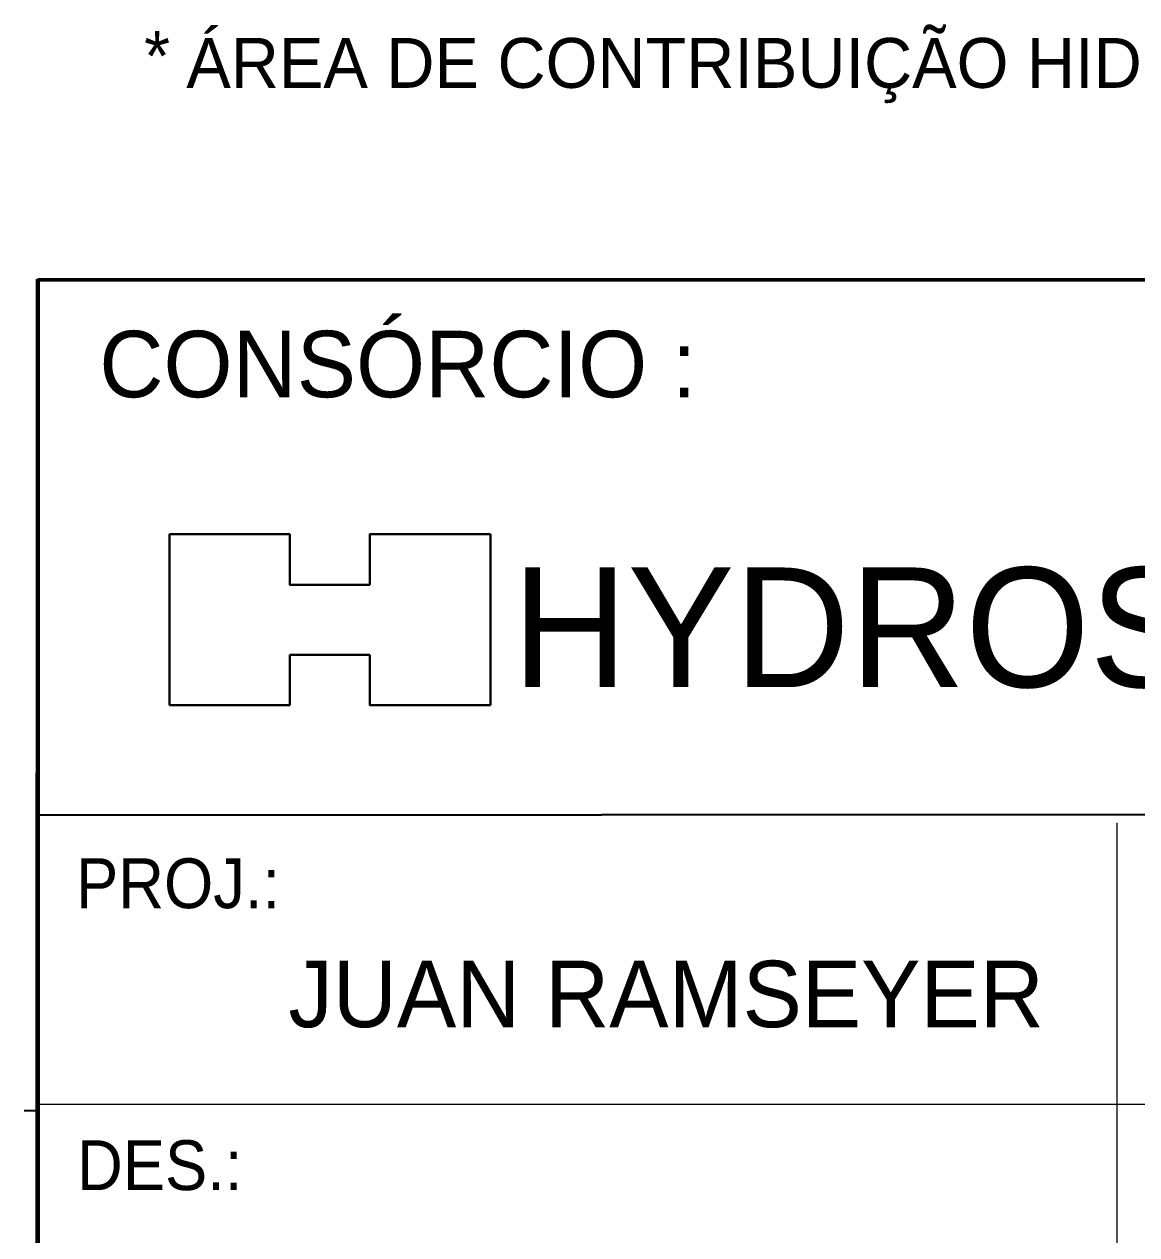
# Model space of a CAD drawing. Extents: x 553962 to 842807, y 8883888 to 9032388.
# Drawn here: x 796450 to 804821, y 8894207 to 8903311 of the extents above; entities that cross this region are included whole.
import ezdxf
from ezdxf.enums import TextEntityAlignment as Align

# ---------------------------------------------------------------- set-up
doc = ezdxf.new("R2010")
doc.units = 0
doc.header["$LTSCALE"] = 150
doc.layers.add('4', color=7, linetype='Continuous', lineweight=25)
doc.layers.add('5', color=7, linetype='Continuous', lineweight=25)

msp = doc.modelspace()

# ---------------------------------------------------------------- linework, layer by layer
at = {"layer": '4', "lineweight": 40}
for p, q in [((796549.8, 8901392.8), (796547.3, 8886392.8)), ((796549.8, 8901392.8), (840297.3, 8901390.3)), ((797542.3, 8899475.3), (797542.3, 8898190.3)), ((799957.3, 8899475.3), (799957.3, 8898190.3)), ((798447.3, 8898567.8), (799049.8, 8898567.8)), ((796552.3, 8897362.8), (840302.3, 8897390.3)), ((796547.3, 8897305.3), (796547.3, 8886502.8))]:
    msp.add_line(p, q, dxfattribs=at)
at = {"layer": '4', "lineweight": 53}
for p, q in [((796547.3, 8886392.8), (796549.8, 8901392.8)), ((796557.3, 8901387.8), (840307.3, 8901387.8)), ((796557.3, 8886387.8), (796557.3, 8901387.8)), ((796547.3, 8886502.8), (796547.3, 8897305.3))]:
    msp.add_line(p, q, dxfattribs=at)
at = {"layer": '4'}
msp.add_line((804672.3, 8886502.8), (804672.3, 8897305.3), dxfattribs=at)
at = {"layer": '4', "lineweight": 13}
msp.add_line((796544.8, 8895190.3), (812794.8, 8895190.3), dxfattribs=at)
at = {"layer": '4', "lineweight": 35}
msp.add_line((796449.8, 8895140.3), (796547.3, 8895140.3), dxfattribs=at)
at = {"layer": '4', "lineweight": 40}
for points in [[(797542.3, 8899475.3), (798447.3, 8899475.3), (798447.3, 8899095.3), (799049.8, 8899095.3)], [(799957.3, 8899475.3), (799049.8, 8899475.3), (799049.8, 8899095.3)], [(797542.3, 8898190.3), (798447.3, 8898190.3), (798447.3, 8898567.8)], [(799957.3, 8898190.3), (799049.8, 8898190.3), (799049.8, 8898567.8)]]:
    msp.add_lwpolyline(points, dxfattribs=at)

# ---------------------------------------------------------------- texts
at = {"layer": '4'}
for s, height, p in [('CONSÓRCIO :', 499.9, (797014.8, 8900505.3)), ('JUAN RAMSEYER', 500, (798437.1, 8895767.8))]:
    msp.add_text(s, height=height, dxfattribs=at).set_placement(p)
msp.add_text('HYDROS', height=900, dxfattribs=at).set_placement((802695.1, 8898325.3), align=Align.CENTER)
at = {"layer": '4', "width": 0.95}
for s, p in [('PROJ.:', (796839.8, 8896662.8)), ('DES.:', (796847.3, 8894542.8))]:
    msp.add_text(s, height=375, dxfattribs=at).set_placement(p)
at = {"layer": '5'}
for s, p in [('*', (797352, 8902884.6)), ('ÁREA DE CONTRIBUIÇÃO HIDROLÓGICA', (797669.6, 8902832.4))]:
    msp.add_text(s, height=375, dxfattribs=at).set_placement(p)

doc.saveas('drawing.dxf')
